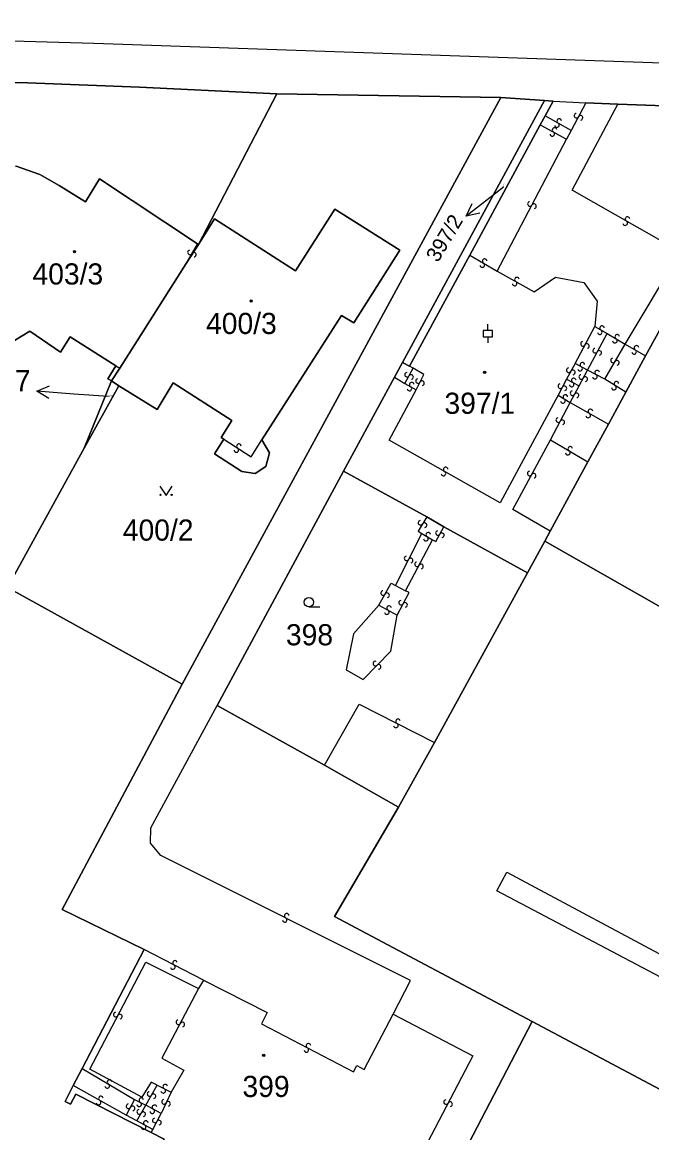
# Model space of a CAD drawing. Extents: x -600309 to -598967, y -1161267 to -1160292.
# Drawn here: x -600234.8 to -600184.1, y -1160710.4 to -1160621.1 of the extents above; entities that cross this region are included whole.
import ezdxf

# ---------------------------------------------------------------- set-up
doc = ezdxf.new("R2010")
doc.units = 0
for name, color, linetype in [('Level 1', 7, 'Continuous'), ('Level 13', 7, 'Continuous'), ('Level 3', 7, 'Continuous'), ('Level 4', 7, 'Continuous'), ('Level 5', 7, 'Continuous'), ('Level 57', 7, 'Continuous'), ('Level 60', 7, 'Continuous'), ('Vrstva 60', 7, 'Continuous')]:
    doc.layers.add(name, color=color, linetype=linetype)

msp = doc.modelspace()

# ---------------------------------------------------------------- linework, layer by layer
at = {"layer": 'Level 1'}
for points in [[(-600214.29, -1160626.82), (-600225.34, -1160626.28), (-600234.36, -1160625.93), (-600237.89, -1160625.86)], [(-600196.26, -1160627.13), (-600221.9, -1160674.3)], [(-600220.58, -1160638.93), (-600214.29, -1160626.82)], [(-600196.26, -1160627.13), (-600214.29, -1160626.82)], [(-600204.17, -1160648.44), (-600192.73, -1160627.36)], [(-600192.73, -1160627.36), (-600196.26, -1160627.13)], [(-600192.05, -1160627.4), (-600192.73, -1160627.36)], [(-600192.05, -1160627.4), (-600192.69, -1160628.58)], [(-600192.05, -1160627.4), (-600189.42, -1160627.55)], [(-600186.84, -1160627.65), (-600189.42, -1160627.55)], [(-600173.38, -1160628.13), (-600186.84, -1160627.65)], [(-600192.69, -1160628.58), (-600193.09, -1160629.31)], [(-600193.09, -1160629.31), (-600198.76, -1160639.79)], [(-600227.23, -1160648.69), (-600230.92, -1160646.38), (-600231.69, -1160647.61), (-600234.16, -1160645.91), (-600235.4, -1160646.67), (-600236.6, -1160646.7), (-600237.7, -1160646.2), (-600238.49, -1160645.32), (-600238.73, -1160644.19), (-600237.41, -1160632.25), (-600235.27, -1160632.65), (-600233.37, -1160633.31), (-600231.8, -1160634.2), (-600229.68, -1160635.52), (-600228.55, -1160633.67), (-600220.66, -1160638.88)], [(-600215.48, -1160654.65), (-600209.09, -1160644.64), (-600208.09, -1160645.25), (-600204.39, -1160639.41), (-600209.62, -1160636.1), (-600212.79, -1160641.07), (-600219.31, -1160636.87), (-600220.58, -1160638.93)], [(-600220.58, -1160638.93), (-600221.57, -1160640.46)], [(-600220.66, -1160638.88), (-600220.58, -1160638.93)], [(-600198.76, -1160639.79), (-600203.6, -1160648.73)], [(-600226.93, -1160648.88), (-600221.57, -1160640.46)], [(-600183.16, -1160645.27), (-600184.6, -1160647.9)], [(-600184.6, -1160647.9), (-600186.2, -1160650.82)], [(-600227.23, -1160648.69), (-600227.88, -1160649.74), (-600227.6, -1160649.92)], [(-600227.6, -1160649.92), (-600226.93, -1160648.88)], [(-600204.8, -1160649.6), (-600204.17, -1160648.44)], [(-600204.17, -1160648.44), (-600203.6, -1160648.73)], [(-600208.93, -1160657.17), (-600204.8, -1160649.6)], [(-600227.6, -1160649.92), (-600229.78, -1160655.31)], [(-600229.78, -1160655.31), (-600227, -1160650.3)], [(-600227, -1160650.3), (-600227.6, -1160649.92)], [(-600227, -1160650.3), (-600223.92, -1160652.22), (-600222.63, -1160650.08), (-600217.9, -1160653.11), (-600218.77, -1160654.46), (-600218.54, -1160654.6)], [(-600186.2, -1160650.82), (-600187.58, -1160653.4)], [(-600187.58, -1160653.4), (-600189.26, -1160656.41)], [(-600218.54, -1160654.6), (-600219.31, -1160655.78), (-600217.11, -1160657.21), (-600216.03, -1160657.35), (-600215.17, -1160656.79), (-600214.87, -1160655.69), (-600215.48, -1160654.65)], [(-600235.95, -1160666.53), (-600229.78, -1160655.31)], [(-600189.26, -1160656.41), (-600192.28, -1160661.99)], [(-600219.09, -1160676.03), (-600208.93, -1160657.17)], [(-600208.93, -1160657.17), (-600202.22, -1160660.84)], [(-600202.22, -1160660.84), (-600200.83, -1160661.64)], [(-600194.12, -1160665.35), (-600200.83, -1160661.64)], [(-600192.28, -1160661.99), (-600192.7, -1160662.8)], [(-600192.7, -1160662.8), (-600194.12, -1160665.35)], [(-600192.7, -1160662.8), (-600180.45, -1160669.78)], [(-600201.58, -1160678.99), (-600194.12, -1160665.35)], [(-600235.95, -1160666.53), (-600221.9, -1160674.3)], [(-600221.9, -1160674.3), (-600231.57, -1160692.44), (-600224.96, -1160695.65)], [(-600210.44, -1160680.82), (-600219.09, -1160676.03)], [(-600204.49, -1160684.19), (-600201.58, -1160678.99)], [(-600204.49, -1160684.19), (-600210.44, -1160680.82)], [(-600204.49, -1160684.19), (-600209.65, -1160692.99), (-600193.74, -1160701.43)], [(-600224.96, -1160695.65), (-600229.94, -1160705.21)], [(-600193.74, -1160701.43), (-600199.84, -1160713.17)], [(-600193.74, -1160701.43), (-600165.9, -1160716.2)], [(-600229.94, -1160705.21), (-600230.67, -1160706.59)], [(-600230.67, -1160706.59), (-600231.33, -1160707.86), (-600230.88, -1160708.09), (-600230.47, -1160707.29), (-600224.39, -1160710.36)], [(-600224.39, -1160710.36), (-600223.35, -1160710.9)]]:
    msp.add_lwpolyline(points, dxfattribs=at)
at = {"layer": 'Level 13'}
for centre, start, end in [((-600191.732, -1160629.33), 188.15699, 60.25499), ((-600191.549, -1160629.01), 7.94254, 240.53254), ((-600190.163, -1160628.574), 99.46389, 332.05389), ((-600189.837, -1160628.747), 279.67834, 151.77634), ((-600192.109, -1160630.051), 188.58553, 61.17553), ((-600191.93, -1160629.729), 8.79998, 240.89798), ((-600193.912, -1160635.683), 99.632, 331.73), ((-600193.587, -1160635.856), 279.41754, 152.00754), ((-600186.243, -1160637.219), 187.74801, 59.84601), ((-600186.058, -1160636.9), 7.53356, 240.12356), ((-600221.279, -1160639.576), 97.43297, 329.53097), ((-600220.961, -1160639.763), 277.21851, 149.80851), ((-600197.743, -1160640.599), 186.99822, 59.58822), ((-600197.556, -1160640.281), 7.21267, 239.31067), ((-600194.958, -1160641.76), 7.96024, 240.05824), ((-600195.141, -1160642.08), 187.74578, 60.33578), ((-600188.29, -1160645.991), 188.10367, 60.69367), ((-600188.109, -1160645.67), 8.31813, 240.41613), ((-600186.885, -1160646.362), 6.99361, 239.09161), ((-600189.642, -1160646.931), 99.19953, 331.29753), ((-600189.318, -1160647.108), 278.98508, 151.57508), ((-600187.074, -1160646.678), 186.77915, 59.36915), ((-600185.336, -1160647.261), 7.44122, 239.53922), ((-600188.661, -1160647.481), 98.96749, 331.06548), ((-600188.338, -1160647.658), 278.75303, 151.34303), ((-600185.523, -1160647.579), 187.22677, 59.81677), ((-600190.78, -1160649.049), 97.95068, 330.54068), ((-600189.871, -1160648.931), 188.51707, 60.61507), ((-600189.69, -1160648.609), 8.30262, 240.89262), ((-600187.229, -1160648.266), 97.28021, 329.37821), ((-600186.911, -1160648.453), 277.06576, 149.65576), ((-600203.801, -1160649.419), 98.3986, 330.4966), ((-600203.479, -1160649.6), 278.18414, 150.77414), ((-600202.924, -1160649.925), 100.62166, 332.71966), ((-600190.46, -1160649.231), 278.16514, 150.26313), ((-600190.381, -1160649.878), 9.03849, 241.13649), ((-600189.783, -1160649.593), 99.74349, 331.84148), ((-600189.457, -1160649.766), 279.52903, 152.11903), ((-600188.678, -1160649.572), 189.51308, 61.61108), ((-600188.503, -1160649.248), 9.29863, 241.88863), ((-600203.611, -1160650.53), 187.61949, 60.20949), ((-600203.428, -1160650.21), 7.83395, 239.93195), ((-600202.596, -1160650.094), 280.4072, 152.9972), ((-600191.464, -1160650.336), 100.41584, 333.00584), ((-600191.136, -1160650.505), 280.6303, 152.72829), ((-600190.558, -1160650.202), 188.82404, 61.41404), ((-600187.148, -1160650.456), 185.76523, 57.86323), ((-600186.953, -1160650.144), 5.55078, 238.14078), ((-600191.258, -1160651.516), 185.31582, 57.90582), ((-600191.061, -1160651.204), 5.53028, 237.62827), ((-600190.481, -1160650.901), 98.94368, 331.04168), ((-600190.159, -1160651.078), 278.72923, 151.31923), ((-600189.038, -1160652.37), 7.92731, 240.0253), ((-600191.633, -1160653.063), 99.74817, 331.84617), ((-600191.307, -1160653.236), 279.53372, 152.12372), ((-600189.221, -1160652.69), 187.71285, 60.30285), ((-600217.338, -1160655.166), 4.34887, 236.44686), ((-600217.541, -1160655.474), 184.13441, 56.72441), ((-600190.854, -1160655.688), 186.67599, 59.26599), ((-600190.665, -1160655.372), 6.89044, 238.98844), ((-600200.689, -1160657.04), 7.71834, 240.30834), ((-600200.872, -1160657.36), 187.9328, 60.03079), ((-600193.931, -1160657.361), 98.87709, 330.97509), ((-600193.609, -1160657.539), 278.66264, 151.25264), ((-600202.718, -1160661.326), 96.62857, 329.21857), ((-600202.402, -1160661.515), 276.84303, 148.94103), ((-600202.095, -1160662.282), 6.99361, 239.09161), ((-600201.32, -1160662.149), 98.35903, 330.45702), ((-600200.999, -1160662.33), 278.14457, 150.73457), ((-600202.284, -1160662.598), 186.77915, 59.36915), ((-600203.844, -1160664.186), 100.64383, 332.74182), ((-600203.516, -1160664.354), 280.42937, 153.01937), ((-600203.002, -1160664.663), 99.597, 331.695), ((-600202.678, -1160664.836), 279.38254, 151.97254), ((-600205.73, -1160666.968), 98.01498, 330.11298), ((-600205.41, -1160667.151), 277.80052, 150.39053), ((-600204.282, -1160667.751), 99.09055, 331.18855), ((-600205.431, -1160668.51), 187.8378, 60.4278), ((-600205.248, -1160668.19), 8.05226, 240.15026), ((-600203.958, -1160667.928), 278.87609, 151.46609), ((-600206.351, -1160672.65), 83.00792, 315.10591), ((-600206.089, -1160672.909), 262.79346, 135.38346), ((-600204.704, -1160677.624), 190.32954, 62.91954), ((-600204.535, -1160677.296), 10.54399, 242.64199), ((-600213.654, -1160693.264), 190.78486, 62.88286), ((-600213.487, -1160692.936), 10.5704, 243.1604), ((-600222.656, -1160697.053), 190.04569, 62.14369), ((-600222.485, -1160696.727), 9.83123, 242.42123), ((-600227.243, -1160700.873), 99.69938, 331.79738), ((-600226.917, -1160701.046), 279.48492, 152.07493), ((-600222.212, -1160701.504), 99.37866, 331.96866), ((-600221.888, -1160701.677), 279.59311, 151.69111), ((-600211.733, -1160703.397), 9.76717, 241.86516), ((-600211.906, -1160703.723), 189.55271, 62.14271), ((-600227.934, -1160706.618), 186.55613, 59.14613), ((-600227.745, -1160706.302), 6.77059, 238.86858), ((-600223.432, -1160707.015), 191.00394, 63.59394), ((-600223.267, -1160706.685), 11.2184, 243.31639), ((-600228.632, -1160707.95), 188.13617, 60.23416), ((-600228.449, -1160707.63), 7.92171, 240.51171), ((-600225.195, -1160707.767), 10.30065, 242.39865), ((-600224.529, -1160707.266), 97.31836, 329.41636), ((-600224.211, -1160707.453), 277.1039, 149.6939), ((-600223.366, -1160707.9), 101.8121, 334.4021), ((-600200.663, -1160707.914), 99.48403, 332.07403), ((-600226.223, -1160708.254), 99.52903, 332.11903), ((-600225.897, -1160708.427), 279.74349, 151.84148), ((-600225.364, -1160708.094), 190.0862, 62.6762), ((-600225.359, -1160708.707), 97.48231, 329.58031), ((-600225.041, -1160708.892), 277.26785, 149.85785), ((-600224.31, -1160708.661), 188.79492, 60.89292), ((-600224.131, -1160708.339), 8.58047, 241.17047), ((-600223.034, -1160708.06), 282.02656, 154.12456), ((-600200.337, -1160708.087), 279.69848, 151.79648), ((-600224.832, -1160709.608), 9.01668, 241.60668), ((-600224.103, -1160709.393), 99.92628, 332.02428), ((-600223.777, -1160709.566), 279.71182, 152.30182), ((-600225.008, -1160709.932), 189.23113, 61.32913)]:
    msp.add_arc(centre, 0.184, start, end, dxfattribs=at)
at = {"layer": 'Level 3'}
for points in [[(-600308.541, -1160620.444), (-600249.65, -1160622.15), (-600229.02, -1160622.74), (-600138.33, -1160625.89), (-600134.7, -1160626.34), (-600125.15, -1160630.2)], [(-600189.42, -1160627.55), (-600190.58, -1160629.76)], [(-600186.25, -1160646.95), (-600181.78, -1160639.54), (-600190.52, -1160634.57), (-600186.84, -1160627.65)], [(-600190.58, -1160629.76), (-600192.69, -1160628.58)], [(-600193.09, -1160629.31), (-600190.96, -1160630.47)], [(-600190.58, -1160629.76), (-600190.96, -1160630.47)], [(-600196.54, -1160641.08), (-600190.96, -1160630.47)], [(-600221.57, -1160640.46), (-600220.66, -1160638.88)], [(-600198.76, -1160639.79), (-600196.54, -1160641.08)], [(-600196.54, -1160641.08), (-600193.56, -1160642.76), (-600191.85, -1160641.56), (-600189.58, -1160642.01), (-600188.51, -1160643.51), (-600188.69, -1160645.55)], [(-600190.27, -1160648.5), (-600188.69, -1160645.55)], [(-600189.29, -1160649.04), (-600187.7, -1160646.1)], [(-600188.69, -1160645.55), (-600187.7, -1160646.1)], [(-600187.7, -1160646.1), (-600186.25, -1160646.95)], [(-600187.89, -1160649.78), (-600186.25, -1160646.95)], [(-600186.25, -1160646.95), (-600184.6, -1160647.9)], [(-600227.23, -1160648.69), (-600226.93, -1160648.88)], [(-600203.3, -1160648.9), (-600203.6, -1160648.73)], [(-600190.27, -1160648.5), (-600190.98, -1160649.77)], [(-600189.29, -1160649.04), (-600190.27, -1160648.5)], [(-600204.8, -1160649.6), (-600203.97, -1160650.11)], [(-600203.97, -1160650.11), (-600203.3, -1160648.9)], [(-600203.07, -1160650.62), (-600202.45, -1160649.39), (-600203.3, -1160648.9)], [(-600190.98, -1160649.77), (-600191.63, -1160651.06)], [(-600190.98, -1160649.77), (-600189.96, -1160650.32)], [(-600189.96, -1160650.32), (-600189.29, -1160649.04)], [(-600187.89, -1160649.78), (-600189.29, -1160649.04)], [(-600186.2, -1160650.82), (-600187.89, -1160649.78)], [(-600191.63, -1160651.06), (-600196.31, -1160659.72), (-600205.24, -1160654.68), (-600203.07, -1160650.62)], [(-600203.97, -1160650.11), (-600203.07, -1160650.62)], [(-600190.68, -1160651.65), (-600189.96, -1160650.32)], [(-600191.63, -1160651.06), (-600190.68, -1160651.65)], [(-600192.25, -1160654.65), (-600190.68, -1160651.65)], [(-600190.68, -1160651.65), (-600187.58, -1160653.4)], [(-600218.54, -1160654.6), (-600216.34, -1160656.03), (-600215.48, -1160654.65)], [(-600192.28, -1160661.99), (-600195.29, -1160660.25), (-600192.25, -1160654.65)], [(-600192.25, -1160654.65), (-600189.26, -1160656.41)], [(-600202.22, -1160660.84), (-600202.91, -1160662.01), (-600202.62, -1160662.18)], [(-600204.73, -1160666.37), (-600202.62, -1160662.18)], [(-600202.62, -1160662.18), (-600201.75, -1160662.69)], [(-600201.75, -1160662.69), (-600201.49, -1160662.83), (-600200.83, -1160661.64)], [(-600203.92, -1160666.81), (-600201.75, -1160662.69)], [(-600206.07, -1160667.94), (-600205.08, -1160666.18), (-600204.73, -1160666.37)], [(-600204.73, -1160666.37), (-600203.92, -1160666.81)], [(-600204.61, -1160668.76), (-600203.62, -1160666.92), (-600203.92, -1160666.81)], [(-600206.07, -1160667.94), (-600208.11, -1160670.25), (-600208.7, -1160673.16), (-600207.34, -1160673.92), (-600205.11, -1160671.64), (-600204.61, -1160668.76)], [(-600206.07, -1160667.94), (-600204.61, -1160668.76)], [(-600204.93, -1160700.85), (-600203.53, -1160698.13), (-600223.61, -1160688.08), (-600224.44, -1160687.09), (-600224.42, -1160685.86), (-600219.09, -1160676.03)], [(-600210.44, -1160680.82), (-600207.65, -1160675.92), (-600201.58, -1160678.99)], [(-600151.97, -1160714.35), (-600160.93, -1160709.71), (-600168.24, -1160705.87), (-600196.58, -1160690.94), (-600195.76, -1160689.44), (-600167.5, -1160704.54), (-600160.5, -1160708.25), (-600151.44, -1160713.05)], [(-600220.18, -1160698.12), (-600224.96, -1160695.65)], [(-600223.91, -1160706.57), (-600224.39, -1160706.31), (-600225.14, -1160707.52), (-600229.34, -1160705.26), (-600224.83, -1160696.66), (-600220.58, -1160698.79)], [(-600220.58, -1160698.79), (-600223.53, -1160704.39), (-600221.76, -1160705.35), (-600222.79, -1160707.12)], [(-600220.18, -1160698.12), (-600220.58, -1160698.79)], [(-600220.18, -1160698.12), (-600215.06, -1160700.72), (-600215.53, -1160701.62), (-600208.11, -1160705.5), (-600207.84, -1160704.98), (-600207.25, -1160705.29), (-600204.93, -1160700.85)], [(-600204.93, -1160700.85), (-600198.52, -1160704.21), (-600202.49, -1160711.78), (-600202.32, -1160711.87)], [(-600229.94, -1160705.21), (-600225.73, -1160707.7)], [(-600226.4, -1160708.98), (-600230.67, -1160706.59)], [(-600224.83, -1160708.16), (-600223.91, -1160706.57)], [(-600223.91, -1160706.57), (-600222.79, -1160707.12)], [(-600225.73, -1160707.7), (-600226.4, -1160708.98)], [(-600225.73, -1160707.7), (-600224.83, -1160708.16)], [(-600222.79, -1160707.12), (-600223.6, -1160708.83)], [(-600225.56, -1160709.43), (-600224.83, -1160708.16)], [(-600223.6, -1160708.83), (-600224.83, -1160708.16)], [(-600225.56, -1160709.43), (-600226.4, -1160708.98)], [(-600224.27, -1160710.12), (-600225.56, -1160709.43)], [(-600224.27, -1160710.12), (-600223.6, -1160708.83)], [(-600224.39, -1160710.36), (-600224.27, -1160710.12)]]:
    msp.add_lwpolyline(points, dxfattribs=at)
at = {"layer": 'Level 5'}
for p, q in [((-600197.31, -1160645.86), (-600197.31, -1160645.361)), ((-600197.31, -1160646.36), (-600197.31, -1160646.859)), ((-600211.7, -1160668.09), (-600210.825, -1160668.09))]:
    msp.add_line(p, q, dxfattribs=at)
msp.add_lwpolyline([(-600197.685, -1160646.36), (-600196.935, -1160646.36), (-600196.935, -1160645.86), (-600197.685, -1160645.86)], close=True, dxfattribs=at)
msp.add_lwpolyline([(-600223.701, -1160658.38), (-600223.2, -1160659.13), (-600222.7, -1160658.38)], dxfattribs=at)
for centre, radius in [((-600230.57, -1160639.52), 0.09), ((-600230.57, -1160639.52), 0.0521), ((-600216.35, -1160643.48), 0.09), ((-600216.35, -1160643.48), 0.0521), ((-600197.56, -1160649.22), 0.09), ((-600197.56, -1160649.22), 0.0521), ((-600223.65, -1160659.08), 0.05), ((-600222.751, -1160659.08), 0.05), ((-600211.7, -1160667.715), 0.375), ((-600215.34, -1160704.16), 0.09), ((-600215.34, -1160704.16), 0.0521)]:
    msp.add_circle(centre, radius, dxfattribs=at)
at = {"layer": 'Level 57'}
for p, q in [((-600196.05, -1160634.34), (-600196.666, -1160634.816)), ((-600196.666, -1160634.816), (-600199.04, -1160636.65)), ((-600230.614, -1160650.968), (-600233.605, -1160650.74)), ((-600227.83, -1160651.18), (-600230.614, -1160650.968))]:
    msp.add_line(p, q, dxfattribs=at)
for points in [[(-600197.943, -1160636.434), (-600199.04, -1160636.65), (-600198.554, -1160635.643)], [(-600232.646, -1160651.315), (-600233.605, -1160650.74), (-600232.57, -1160650.318)]]:
    msp.add_lwpolyline(points, dxfattribs=at)
at = {"layer": 'Level 60'}
for points in [[(-600237.89, -1160625.86), (-600234.36, -1160625.93), (-600225.34, -1160626.28), (-600214.29, -1160626.82), (-600220.58, -1160638.93), (-600220.66, -1160638.88), (-600228.55, -1160633.67), (-600229.68, -1160635.52), (-600231.8, -1160634.2), (-600233.37, -1160633.31), (-600235.27, -1160632.65)], [(-600165.9, -1160716.2), (-600193.74, -1160701.43), (-600209.65, -1160692.99), (-600204.49, -1160684.19), (-600201.58, -1160678.99), (-600194.12, -1160665.35), (-600192.7, -1160662.8), (-600180.45, -1160669.78), (-600168.18, -1160676.59), (-600158.44, -1160658.96), (-600155.69, -1160653.96), (-600151.83, -1160646.91), (-600150.61, -1160644.79), (-600142.1, -1160629.15), (-600138.51, -1160629.33)], [(-600235.4, -1160646.67), (-600234.16, -1160645.91), (-600231.69, -1160647.61), (-600230.92, -1160646.38), (-600227.23, -1160648.69), (-600227.88, -1160649.74), (-600227.6, -1160649.92), (-600229.78, -1160655.31), (-600235.95, -1160666.53)]]:
    msp.add_lwpolyline(points, dxfattribs=at)
for points in [[(-600235.95, -1160666.53), (-600229.78, -1160655.31), (-600227, -1160650.3), (-600223.92, -1160652.22), (-600222.63, -1160650.08), (-600217.9, -1160653.11), (-600218.77, -1160654.46), (-600218.54, -1160654.6), (-600219.31, -1160655.78), (-600217.11, -1160657.21), (-600216.03, -1160657.35), (-600215.17, -1160656.79), (-600214.87, -1160655.69), (-600215.48, -1160654.65), (-600209.09, -1160644.64), (-600208.09, -1160645.25), (-600204.39, -1160639.41), (-600209.62, -1160636.1), (-600212.79, -1160641.07), (-600219.31, -1160636.87), (-600220.58, -1160638.93), (-600214.29, -1160626.82), (-600196.26, -1160627.13), (-600221.9, -1160674.3)], [(-600221.9, -1160674.3), (-600196.26, -1160627.13), (-600192.73, -1160627.36), (-600204.17, -1160648.44), (-600204.8, -1160649.6), (-600208.93, -1160657.17), (-600219.09, -1160676.03), (-600210.44, -1160680.82), (-600204.49, -1160684.19), (-600209.65, -1160692.99), (-600193.74, -1160701.43), (-600199.84, -1160713.17), (-600197.61, -1160714.36), (-600204.2, -1160725.96), (-600225.29, -1160714.53), (-600223.35, -1160710.9), (-600224.39, -1160710.36), (-600230.47, -1160707.29), (-600230.88, -1160708.09), (-600231.33, -1160707.86), (-600230.67, -1160706.59), (-600229.94, -1160705.21), (-600224.96, -1160695.65), (-600231.57, -1160692.44)], [(-600194.12, -1160665.35), (-600200.83, -1160661.64), (-600202.22, -1160660.84), (-600208.93, -1160657.17), (-600204.8, -1160649.6), (-600204.17, -1160648.44), (-600203.6, -1160648.73), (-600198.76, -1160639.79), (-600193.09, -1160629.31), (-600192.69, -1160628.58), (-600192.05, -1160627.4), (-600189.42, -1160627.55), (-600186.84, -1160627.65), (-600173.38, -1160628.13), (-600183.16, -1160645.27), (-600184.6, -1160647.9), (-600186.2, -1160650.82), (-600187.58, -1160653.4), (-600189.26, -1160656.41), (-600192.28, -1160661.99), (-600192.7, -1160662.8)], [(-600204.17, -1160648.44), (-600192.73, -1160627.36), (-600192.05, -1160627.4), (-600192.69, -1160628.58), (-600193.09, -1160629.31), (-600198.76, -1160639.79), (-600203.6, -1160648.73)], [(-600227.23, -1160648.69), (-600230.92, -1160646.38), (-600231.69, -1160647.61), (-600234.16, -1160645.91), (-600235.4, -1160646.67), (-600236.6, -1160646.7), (-600237.7, -1160646.2), (-600238.49, -1160645.32), (-600238.73, -1160644.19), (-600237.41, -1160632.25), (-600235.27, -1160632.65), (-600233.37, -1160633.31), (-600231.8, -1160634.2), (-600229.68, -1160635.52), (-600228.55, -1160633.67), (-600220.66, -1160638.88), (-600220.58, -1160638.93), (-600221.57, -1160640.46), (-600226.93, -1160648.88), (-600227.6, -1160649.92), (-600227.88, -1160649.74)], [(-600223.92, -1160652.22), (-600227, -1160650.3), (-600227.6, -1160649.92), (-600226.93, -1160648.88), (-600221.57, -1160640.46), (-600220.58, -1160638.93), (-600219.31, -1160636.87), (-600212.79, -1160641.07), (-600209.62, -1160636.1), (-600204.39, -1160639.41), (-600208.09, -1160645.25), (-600209.09, -1160644.64), (-600215.48, -1160654.65), (-600214.87, -1160655.69), (-600215.17, -1160656.79), (-600216.03, -1160657.35), (-600217.11, -1160657.21), (-600219.31, -1160655.78), (-600218.54, -1160654.6), (-600218.77, -1160654.46), (-600217.9, -1160653.11), (-600222.63, -1160650.08)], [(-600184.6, -1160647.9), (-600183.16, -1160645.27), (-600170.8, -1160652.14), (-600172.05, -1160654.39), (-600173.18, -1160656.49), (-600180.45, -1160669.78), (-600192.7, -1160662.8), (-600192.28, -1160661.99), (-600189.26, -1160656.41), (-600187.58, -1160653.4), (-600186.2, -1160650.82)], [(-600229.78, -1160655.31), (-600227.6, -1160649.92), (-600227, -1160650.3)], [(-600204.49, -1160684.19), (-600210.44, -1160680.82), (-600219.09, -1160676.03), (-600208.93, -1160657.17), (-600202.22, -1160660.84), (-600200.83, -1160661.64), (-600194.12, -1160665.35), (-600201.58, -1160678.99)], [(-600212.18, -1160749.57), (-600226.49, -1160740.89), (-600263.91, -1160717.17), (-600246.66, -1160685.9), (-600235.95, -1160666.53), (-600221.9, -1160674.3), (-600231.57, -1160692.44), (-600224.96, -1160695.65), (-600229.94, -1160705.21), (-600230.67, -1160706.59), (-600231.33, -1160707.86), (-600230.88, -1160708.09), (-600230.47, -1160707.29), (-600224.39, -1160710.36), (-600223.35, -1160710.9), (-600225.29, -1160714.53), (-600204.2, -1160725.96), (-600197.61, -1160714.36), (-600199.84, -1160713.17), (-600193.74, -1160701.43), (-600165.9, -1160716.2), (-600172.17, -1160728.4), (-600189.34, -1160762.25)]]:
    msp.add_lwpolyline(points, close=True, dxfattribs=at)
at = {"layer": 'Vrstva 60'}
msp.add_lwpolyline([(-600237.89, -1160625.86), (-600234.36, -1160625.93), (-600225.34, -1160626.28), (-600214.29, -1160626.82), (-600196.26, -1160627.13), (-600192.73, -1160627.36), (-600192.05, -1160627.4), (-600189.42, -1160627.55), (-600186.84, -1160627.65), (-600173.38, -1160628.13), (-600169.14, -1160628.28), (-600167.92, -1160628.33), (-600161.66, -1160628.55), (-600157.98, -1160628.68), (-600154.11, -1160628.79), (-600147.91, -1160628.98), (-600146.59, -1160629.02), (-600142.1, -1160629.15), (-600138.51, -1160629.33)], dxfattribs=at)

# ---------------------------------------------------------------- texts
at = {"layer": 'Level 4'}
msp.add_text('397/2', height=0.1, rotation=59.00004, dxfattribs=at).set_placement((-600196.05, -1160634.34))
for s, height, p in [('403/3', 1.7, (-600233.95, -1160642.16)), ('400/3', 1.7, (-600219.98, -1160646.14)), ('403/7', 0.1, (-600227.83, -1160651.18)), ('397/1', 1.7, (-600200.79, -1160652.56)), ('400/2', 1.7, (-600226.68, -1160662.76)), ('398', 1.7, (-600213.55, -1160671.18)), ('399', 1.7, (-600217.05, -1160707.51))]:
    msp.add_text(s, height=height, dxfattribs=at).set_placement(p)
at = {"layer": 'Level 57'}
msp.add_text('397/2', height=1.2, rotation=59.00004, dxfattribs=at).set_placement((-600201.322, -1160640.449))
msp.add_text('403/7', height=1.7, dxfattribs=at).set_placement((-600239.794, -1160650.74))

doc.saveas('drawing.dxf')
